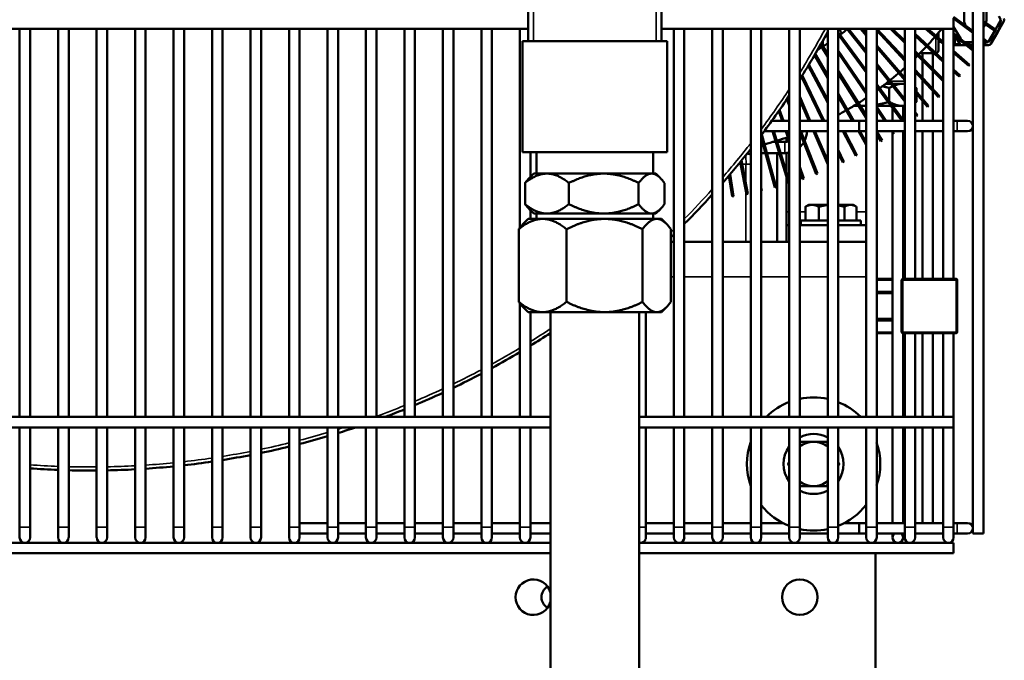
# Model space of a CAD drawing. Header units: inches. Extents: x 1 to 271, y 5 to 171.
# Tile 319 of 334: x 162 to 173, y 123 to 130. Entities that reach past the tile are written whole.
import ezdxf

# ---------------------------------------------------------------- set-up
doc = ezdxf.new("R2010")
doc.units = ezdxf.units.IN
doc.header["$LTSCALE"] = 8
doc.header["$MEASUREMENT"] = 0
doc.layers.add('Visible (ANSI)', color=7, linetype='Continuous', lineweight=50)
doc.layers.add('Visible Narrow (ANSI)', color=7, linetype='Continuous', lineweight=35)

msp = doc.modelspace()

# ---------------------------------------------------------------- linework, layer by layer
at = {"layer": 'Visible (ANSI)'}
for p, q in [((172.58, 144.218), (172.58, 124.119)), ((172.698, 144.218), (172.698, 124.119)), ((169.074, 129.663), (169.074, 142.633)), ((167.574, 130.693), (167.574, 129.663)), ((172.482, 130.012), (172.482, 129.902)), ((172.732, 129.902), (172.732, 130.03)), ((172.58, 129.777), (172.363, 129.937)), ((172.363, 129.92), (172.363, 129.802)), ((172.363, 129.917), (172.58, 129.757)), ((172.84, 129.788), (172.698, 129.885)), ((172.896, 129.902), (172.833, 129.793)), ((172.929, 129.887), (172.855, 129.758)), ((172.873, 129.942), (172.896, 129.902)), ((167.574, 129.802), (130.67, 129.802)), ((161.851, 129.802), (161.851, 125.432)), ((161.969, 129.802), (161.969, 125.432)), ((162.284, 129.802), (162.284, 125.432)), ((162.403, 129.802), (162.403, 125.432)), ((162.717, 129.802), (162.717, 125.432)), ((162.836, 129.802), (162.836, 125.432)), ((163.151, 129.802), (163.151, 125.432)), ((163.269, 129.802), (163.269, 125.432)), ((163.584, 129.802), (163.584, 125.432)), ((163.702, 129.802), (163.702, 125.432)), ((164.017, 129.802), (164.017, 125.432)), ((164.135, 129.802), (164.135, 125.432)), ((164.45, 129.802), (164.45, 125.432)), ((164.568, 129.802), (164.568, 125.432)), ((164.883, 129.802), (164.883, 125.432)), ((165.001, 129.802), (165.001, 125.432)), ((165.316, 129.802), (165.316, 125.432)), ((165.434, 129.802), (165.434, 125.432)), ((165.749, 129.802), (165.749, 125.432)), ((165.867, 129.802), (165.867, 125.432)), ((166.182, 129.802), (166.182, 125.432)), ((166.3, 129.802), (166.3, 125.432)), ((166.615, 129.802), (166.615, 125.432)), ((166.733, 129.802), (166.733, 125.432)), ((167.048, 129.802), (167.048, 125.432)), ((167.166, 129.802), (167.166, 125.432)), ((167.481, 129.802), (167.481, 127.563)), ((172.363, 129.802), (169.074, 129.802)), ((169.214, 129.802), (169.214, 125.432)), ((169.332, 129.802), (169.332, 125.432)), ((169.647, 129.802), (169.647, 125.432)), ((169.765, 129.802), (169.765, 125.432)), ((170.08, 129.802), (170.08, 125.432)), ((170.198, 129.802), (170.198, 125.432)), ((170.513, 129.802), (170.513, 125.432)), ((170.631, 129.802), (170.631, 125.432)), ((170.946, 129.802), (170.946, 125.432)), ((171.064, 129.802), (171.064, 125.432)), ((171.145, 129.802), (171.145, 129.78)), ((171.16, 129.802), (171.379, 129.528)), ((171.379, 129.553), (171.18, 129.802)), ((171.313, 129.802), (171.379, 129.726)), ((171.379, 129.751), (171.335, 129.802)), ((171.379, 129.802), (171.379, 125.432)), ((171.497, 129.802), (171.497, 125.432)), ((171.497, 129.781), (171.812, 129.442)), ((171.812, 129.465), (171.499, 129.802)), ((171.653, 129.802), (171.812, 129.644)), ((171.812, 129.666), (171.676, 129.802)), ((171.812, 129.802), (171.812, 126.985)), ((171.93, 129.802), (171.93, 126.985)), ((172.048, 129.802), (172.245, 129.633)), ((172.245, 129.654), (172.073, 129.802)), ((172.245, 129.802), (172.245, 126.985)), ((172.443, 129.687), (172.363, 129.824)), ((172.363, 129.802), (172.363, 126.985)), ((172.698, 129.866), (172.831, 129.774)), ((172.825, 129.779), (172.752, 129.652)), ((172.831, 129.774), (172.84, 129.788)), ((167.574, 129.663), (167.512, 129.663)), ((167.512, 128.413), (167.512, 129.663)), ((167.574, 129.663), (167.634, 129.663)), ((167.634, 129.663), (168.012, 129.663)), ((168.637, 129.663), (168.012, 129.663)), ((168.637, 129.663), (169.014, 129.663)), ((169.014, 129.663), (169.074, 129.663)), ((169.137, 129.663), (169.074, 129.663)), ((169.137, 128.413), (169.137, 129.663)), ((170.892, 129.602), (170.892, 129.67)), ((170.926, 129.731), (170.946, 129.703)), ((170.946, 129.731), (170.935, 129.747)), ((171.379, 129.336), (171.064, 129.763)), ((171.064, 129.736), (171.379, 129.309)), ((172.245, 129.451), (171.93, 129.743)), ((171.93, 129.721), (172.245, 129.429)), ((172.192, 129.699), (172.192, 129.757)), ((172.192, 129.557), (172.192, 129.678)), ((172.365, 129.749), (172.363, 129.751)), ((172.58, 129.577), (172.363, 129.75)), ((172.363, 129.73), (172.58, 129.557)), ((172.377, 129.718), (172.377, 129.63)), ((172.433, 129.63), (172.386, 129.711)), ((172.746, 129.654), (172.698, 129.69)), ((172.698, 129.67), (172.737, 129.641)), ((172.855, 129.758), (172.781, 129.63)), ((170.863, 129.618), (170.946, 129.487)), ((170.946, 129.517), (170.872, 129.634)), ((171.379, 129.096), (171.064, 129.558)), ((171.812, 129.248), (171.497, 129.614)), ((171.497, 129.589), (171.812, 129.223)), ((172.192, 129.653), (172.222, 129.653)), ((172.363, 129.649), (172.377, 129.649)), ((172.543, 129.397), (172.363, 129.552)), ((172.377, 129.615), (172.377, 129.63)), ((172.377, 129.615), (172.459, 129.615)), ((172.507, 129.615), (172.459, 129.615)), ((172.58, 129.652), (172.487, 129.652)), ((172.58, 129.615), (172.533, 129.615)), ((172.722, 129.652), (172.698, 129.652)), ((172.755, 129.615), (172.698, 129.615)), ((172.737, 129.641), (172.746, 129.654)), ((172.752, 129.652), (172.744, 129.652)), ((170.796, 129.503), (170.946, 129.244)), ((170.946, 129.276), (170.806, 129.519)), ((171.064, 129.529), (171.379, 129.067)), ((172.245, 129.233), (171.93, 129.548)), ((171.93, 129.525), (172.245, 129.211)), ((171.984, 129.527), (172.14, 129.527)), ((172.011, 129.527), (172.011, 129.467)), ((172.011, 129.445), (172.011, 129.251)), ((172.129, 129.527), (172.129, 129.349)), ((172.363, 129.531), (172.533, 129.385)), ((170.726, 129.384), (170.946, 128.967)), ((170.946, 129.001), (170.735, 129.4)), ((171.379, 128.828), (171.064, 129.329)), ((171.812, 129.01), (171.497, 129.405)), ((171.497, 129.379), (171.812, 128.984)), ((172.204, 129.043), (171.93, 129.338)), ((172.435, 129.275), (172.363, 129.341)), ((172.533, 129.385), (172.543, 129.397)), ((170.65, 129.262), (170.89, 128.765)), ((170.907, 128.765), (170.66, 129.278)), ((171.064, 129.299), (171.379, 128.798)), ((171.93, 129.315), (172.192, 129.032)), ((172.011, 129.227), (172.011, 129.016)), ((172.129, 129.327), (172.129, 129.124)), ((172.363, 129.319), (172.424, 129.263)), ((172.424, 129.263), (172.435, 129.275)), ((171.801, 128.765), (171.497, 129.176)), ((171.497, 129.149), (171.781, 128.765)), ((171.655, 129.182), (171.597, 129.182)), ((171.638, 129.134), (171.638, 128.985)), ((171.812, 129.182), (171.675, 129.182)), ((171.93, 129.142), (171.944, 129.134)), ((172.082, 128.933), (171.93, 129.11)), ((171.944, 129.134), (171.944, 129.094)), ((170.485, 129.007), (170.513, 128.936)), ((170.513, 128.98), (170.496, 129.023)), ((170.75, 128.765), (170.631, 129.037)), ((170.631, 128.997), (170.732, 128.765)), ((171.241, 128.765), (171.064, 129.071)), ((171.064, 129.039), (171.222, 128.765)), ((171.93, 129.086), (172.07, 128.923)), ((171.944, 129.069), (171.944, 128.979)), ((172.129, 129.1), (172.129, 128.765)), ((172.192, 129.032), (172.204, 129.043)), ((170.449, 128.765), (170.405, 128.89)), ((171.295, 128.932), (171.236, 128.932)), ((171.332, 128.932), (171.314, 128.932)), ((171.379, 128.932), (171.332, 128.932)), ((171.658, 128.932), (171.497, 128.932)), ((171.605, 128.765), (171.497, 128.923)), ((171.497, 128.894), (171.585, 128.765)), ((171.676, 128.765), (171.676, 128.906)), ((171.791, 128.932), (171.677, 128.932)), ((171.791, 128.932), (171.812, 128.932)), ((171.794, 128.773), (171.794, 128.932)), ((171.93, 128.971), (171.944, 128.979)), ((172.011, 128.992), (172.011, 128.765)), ((172.07, 128.923), (172.082, 128.933)), ((170.394, 128.874), (170.432, 128.765)), ((171.071, 128.765), (171.064, 128.778)), ((171.957, 128.828), (171.93, 128.862)), ((171.93, 128.836), (171.944, 128.819)), ((171.944, 128.819), (171.957, 128.828)), ((170.513, 128.765), (170.317, 128.765)), ((170.946, 128.765), (170.631, 128.765)), ((171.3, 128.765), (171.064, 128.765)), ((171.3, 128.765), (171.3, 128.647)), ((171.3, 128.765), (171.379, 128.765)), ((171.497, 128.765), (171.812, 128.765)), ((171.93, 128.765), (172.245, 128.765)), ((172.363, 128.765), (172.403, 128.765)), ((172.521, 128.765), (172.403, 128.765)), ((170.198, 128.577), (170.349, 128.013)), ((170.364, 128.017), (170.205, 128.612)), ((170.513, 128.647), (170.231, 128.647)), ((170.325, 128.647), (170.506, 128.058)), ((170.513, 128.091), (170.341, 128.647)), ((170.474, 128.647), (170.513, 128.535)), ((170.482, 128.528), (170.482, 128.577)), ((170.513, 128.583), (170.491, 128.647)), ((170.946, 128.647), (170.631, 128.647)), ((170.631, 128.635), (170.815, 128.166)), ((170.83, 128.172), (170.644, 128.647)), ((170.784, 128.647), (170.946, 128.275)), ((170.946, 128.315), (170.801, 128.647)), ((171.3, 128.647), (171.064, 128.647)), ((171.115, 128.647), (171.261, 128.371)), ((171.275, 128.378), (171.133, 128.647)), ((171.291, 128.647), (171.379, 128.494)), ((171.3, 128.647), (171.379, 128.647)), ((171.379, 128.526), (171.309, 128.647)), ((171.497, 128.647), (171.812, 128.647)), ((171.558, 128.543), (171.497, 128.64)), ((171.497, 128.61), (171.544, 128.535)), ((171.666, 128.647), (171.681, 128.624)), ((171.676, 125.432), (171.676, 128.631)), ((171.681, 128.624), (171.694, 128.633)), ((171.694, 128.633), (171.685, 128.647)), ((171.794, 126.985), (171.794, 128.647)), ((171.93, 128.647), (172.245, 128.647)), ((172.011, 128.647), (172.011, 126.985)), ((172.129, 128.647), (172.129, 126.985)), ((172.363, 128.647), (172.403, 128.647)), ((172.403, 128.647), (172.521, 128.647)), ((170.327, 128.527), (170.362, 128.527)), ((170.377, 128.531), (170.377, 128.542)), ((170.378, 128.527), (170.462, 128.527)), ((171.544, 128.535), (171.558, 128.543)), ((167.512, 128.413), (169.137, 128.413)), ((167.599, 128.413), (167.599, 128.134)), ((167.667, 128.413), (167.667, 128.171)), ((168.982, 128.413), (168.982, 128.171)), ((170.198, 128.402), (170.245, 128.402)), ((170.261, 128.402), (170.4, 128.402)), ((170.377, 127.402), (170.377, 128.402)), ((170.417, 128.402), (170.462, 128.402)), ((170.482, 128.19), (170.482, 128.402)), ((171.129, 128.304), (171.064, 128.44)), ((171.064, 128.403), (171.115, 128.297)), ((171.261, 128.371), (171.275, 128.378)), ((169.962, 128.301), (170.03, 127.94)), ((170.046, 127.943), (169.975, 128.317)), ((170.677, 128.115), (170.631, 128.246)), ((171.115, 128.297), (171.129, 128.304)), ((167.637, 128.171), (167.585, 128.12)), ((167.637, 128.171), (167.786, 128.171)), ((167.786, 128.171), (168.426, 128.171)), ((168.964, 128.171), (168.426, 128.171)), ((168.964, 128.171), (169.012, 128.171)), ((169.012, 128.171), (169.063, 128.12)), ((169.833, 128.147), (169.869, 127.913)), ((169.884, 127.915), (169.847, 128.163)), ((170.482, 127.741), (170.482, 128.136)), ((170.631, 128.197), (170.662, 128.11)), ((170.662, 128.11), (170.677, 128.115)), ((170.815, 128.166), (170.83, 128.172)), ((167.539, 128.065), (167.539, 127.827)), ((168.033, 128.065), (168.033, 127.827)), ((168.818, 128.065), (168.818, 127.827)), ((169.109, 128.065), (169.109, 127.827)), ((170.206, 127.977), (170.198, 128.012)), ((170.349, 128.013), (170.364, 128.017)), ((170.506, 128.058), (170.513, 128.06)), ((169.869, 127.913), (169.884, 127.915)), ((170.03, 127.94), (170.046, 127.943)), ((170.198, 127.975), (170.206, 127.977)), ((170.694, 127.644), (170.694, 127.797)), ((170.732, 127.819), (170.699, 127.8)), ((170.77, 127.819), (170.732, 127.819)), ((170.946, 127.819), (170.77, 127.819)), ((170.846, 127.644), (170.846, 127.797)), ((171.203, 127.819), (171.064, 127.819)), ((171.135, 127.644), (171.135, 127.797)), ((171.232, 127.819), (171.203, 127.819)), ((171.232, 127.819), (171.266, 127.8)), ((171.271, 127.644), (171.271, 127.797)), ((167.637, 127.721), (167.585, 127.772)), ((167.599, 127.758), (167.599, 127.661)), ((167.637, 127.721), (167.786, 127.721)), ((167.668, 127.721), (167.668, 127.661)), ((167.786, 127.721), (168.426, 127.721)), ((168.426, 127.721), (168.964, 127.721)), ((168.964, 127.721), (169.012, 127.721)), ((168.98, 127.721), (168.98, 127.661)), ((169.012, 127.721), (169.063, 127.772)), ((170.482, 127.589), (170.482, 127.741)), ((167.574, 127.661), (167.518, 127.605)), ((167.574, 127.661), (167.737, 127.661)), ((167.737, 127.661), (168.435, 127.661)), ((169.022, 127.661), (168.435, 127.661)), ((169.022, 127.661), (169.074, 127.661)), ((169.074, 127.661), (169.13, 127.605)), ((170.513, 127.589), (170.482, 127.589)), ((170.482, 127.402), (170.482, 127.589)), ((170.946, 127.589), (170.631, 127.589)), ((170.644, 127.644), (170.946, 127.644)), ((170.644, 127.644), (170.644, 127.589)), ((171.064, 127.644), (171.32, 127.644)), ((171.379, 127.589), (171.064, 127.589)), ((171.32, 127.644), (171.32, 127.589)), ((167.468, 126.727), (167.468, 127.545)), ((168.007, 126.727), (168.007, 127.545)), ((168.863, 126.727), (168.863, 127.545)), ((169.181, 126.727), (169.181, 127.545)), ((169.181, 127.402), (169.214, 127.402)), ((169.332, 127.402), (169.647, 127.402)), ((169.765, 127.402), (170.08, 127.402)), ((170.198, 127.402), (170.513, 127.402)), ((170.631, 127.402), (170.946, 127.402)), ((171.064, 127.402), (171.379, 127.402)), ((171.676, 126.985), (171.497, 126.985)), ((171.778, 126.973), (171.778, 126.386)), ((172.391, 126.985), (171.791, 126.985)), ((172.403, 126.386), (172.403, 126.973)), ((171.676, 126.832), (171.497, 126.832)), ((167.481, 126.709), (167.481, 125.432)), ((167.574, 126.611), (167.518, 126.667)), ((167.574, 126.611), (167.737, 126.611)), ((167.599, 126.611), (167.599, 125.432)), ((167.737, 126.611), (168.435, 126.611)), ((167.824, 126.611), (167.824, 108.091)), ((168.435, 126.611), (169.022, 126.611)), ((168.824, 126.611), (168.824, 108.091)), ((168.899, 126.611), (168.899, 125.432)), ((169.022, 126.611), (169.074, 126.611)), ((169.074, 126.611), (169.13, 126.667)), ((171.497, 126.526), (171.676, 126.526)), ((171.497, 126.373), (171.676, 126.373)), ((171.791, 126.373), (172.391, 126.373)), ((171.794, 125.432), (171.794, 126.373)), ((171.812, 126.373), (171.812, 125.432)), ((171.93, 126.373), (171.93, 125.432)), ((172.011, 126.373), (172.011, 125.432)), ((172.129, 126.373), (172.129, 125.432)), ((172.245, 126.373), (172.245, 125.432)), ((172.363, 126.373), (172.363, 125.432)), ((167.824, 125.432), (130.67, 125.432)), ((172.363, 125.432), (168.824, 125.432)), ((172.363, 125.432), (172.363, 125.314)), ((167.824, 125.314), (130.67, 125.314)), ((161.851, 125.314), (161.851, 124.192)), ((161.969, 125.314), (161.969, 124.192)), ((162.284, 125.314), (162.284, 124.192)), ((162.403, 125.314), (162.403, 124.192)), ((162.717, 125.314), (162.717, 124.192)), ((162.836, 125.314), (162.836, 124.192)), ((163.151, 125.314), (163.151, 124.192)), ((163.269, 125.314), (163.269, 124.192)), ((163.584, 125.314), (163.584, 124.192)), ((163.702, 125.314), (163.702, 124.192)), ((164.017, 125.314), (164.017, 124.192)), ((164.135, 125.314), (164.135, 124.192)), ((164.45, 125.314), (164.45, 124.192)), ((164.568, 125.314), (164.568, 124.192)), ((164.883, 125.314), (164.883, 124.192)), ((165.001, 125.314), (165.001, 124.192)), ((165.316, 125.314), (165.316, 124.192)), ((165.434, 125.314), (165.434, 124.192)), ((165.749, 125.314), (165.749, 124.192)), ((165.867, 125.314), (165.867, 124.192)), ((166.182, 125.314), (166.182, 124.192)), ((166.3, 125.314), (166.3, 124.192)), ((166.615, 125.314), (166.615, 124.192)), ((166.733, 125.314), (166.733, 124.192)), ((167.048, 125.314), (167.048, 124.192)), ((167.166, 125.314), (167.166, 124.192)), ((167.481, 125.314), (167.481, 124.192)), ((167.599, 125.314), (167.599, 124.192)), ((172.363, 125.314), (168.824, 125.314)), ((168.899, 125.314), (168.899, 124.192)), ((169.214, 125.314), (169.214, 124.192)), ((169.332, 125.314), (169.332, 124.192)), ((169.647, 125.314), (169.647, 124.192)), ((169.765, 125.314), (169.765, 124.192)), ((170.08, 125.314), (170.08, 124.192)), ((170.198, 125.314), (170.198, 124.192)), ((170.513, 125.314), (170.513, 124.192)), ((170.631, 125.314), (170.631, 124.192)), ((170.946, 125.314), (170.946, 124.192)), ((171.064, 125.314), (171.064, 124.192)), ((171.379, 125.314), (171.379, 124.192)), ((171.497, 125.314), (171.497, 124.192)), ((171.676, 124.237), (171.676, 125.314)), ((171.794, 124.237), (171.794, 125.314)), ((171.812, 125.314), (171.812, 124.192)), ((171.93, 125.314), (171.93, 124.192)), ((172.011, 125.314), (172.011, 124.237)), ((172.129, 125.314), (172.129, 124.237)), ((172.245, 125.314), (172.245, 124.192)), ((172.363, 125.314), (172.363, 124.192)), ((165.316, 124.237), (165.001, 124.237)), ((165.749, 124.237), (165.434, 124.237)), ((166.182, 124.237), (165.867, 124.237)), ((166.615, 124.237), (166.3, 124.237)), ((167.048, 124.237), (166.733, 124.237)), ((167.481, 124.237), (167.166, 124.237)), ((167.824, 124.237), (167.599, 124.237)), ((169.214, 124.237), (168.899, 124.237)), ((169.647, 124.237), (169.332, 124.237)), ((170.08, 124.237), (169.765, 124.237)), ((170.439, 124.237), (170.198, 124.237)), ((171.3, 124.237), (171.135, 124.237)), ((171.3, 124.237), (171.3, 124.119)), ((171.3, 124.237), (171.379, 124.237)), ((171.497, 124.237), (171.812, 124.237)), ((171.93, 124.237), (172.245, 124.237)), ((172.363, 124.237), (172.403, 124.237)), ((172.521, 124.237), (172.403, 124.237)), ((161.851, 124.192), (161.851, 124.074)), ((161.969, 124.074), (161.969, 124.192)), ((162.284, 124.192), (162.284, 124.074)), ((162.403, 124.074), (162.403, 124.192)), ((162.717, 124.192), (162.717, 124.074)), ((162.836, 124.074), (162.836, 124.192)), ((163.151, 124.192), (163.151, 124.074)), ((163.269, 124.074), (163.269, 124.192)), ((163.584, 124.192), (163.584, 124.074)), ((163.702, 124.074), (163.702, 124.192)), ((164.017, 124.192), (164.017, 124.074)), ((164.135, 124.074), (164.135, 124.192)), ((164.45, 124.192), (164.45, 124.074)), ((164.568, 124.074), (164.568, 124.192)), ((164.883, 124.192), (164.883, 124.074)), ((165.001, 124.074), (165.001, 124.192)), ((165.316, 124.192), (165.316, 124.074)), ((165.434, 124.074), (165.434, 124.192)), ((165.749, 124.192), (165.749, 124.074)), ((165.867, 124.074), (165.867, 124.192)), ((166.182, 124.192), (166.182, 124.074)), ((166.3, 124.074), (166.3, 124.192)), ((166.615, 124.192), (166.615, 124.074)), ((166.733, 124.074), (166.733, 124.192)), ((167.048, 124.192), (167.048, 124.074)), ((167.166, 124.074), (167.166, 124.192)), ((167.481, 124.192), (167.481, 124.074)), ((167.599, 124.074), (167.599, 124.192)), ((168.899, 124.074), (168.899, 124.192)), ((169.214, 124.192), (169.214, 124.074)), ((169.332, 124.074), (169.332, 124.192)), ((169.647, 124.192), (169.647, 124.074)), ((169.765, 124.074), (169.765, 124.192)), ((170.08, 124.192), (170.08, 124.074)), ((170.198, 124.074), (170.198, 124.192)), ((170.513, 124.192), (170.513, 124.074)), ((170.631, 124.074), (170.631, 124.192)), ((170.946, 124.192), (170.946, 124.074)), ((171.064, 124.074), (171.064, 124.192)), ((171.379, 124.192), (171.379, 124.074)), ((171.497, 124.074), (171.497, 124.192)), ((171.812, 124.192), (171.812, 124.074)), ((171.93, 124.074), (171.93, 124.192)), ((172.245, 124.192), (172.245, 124.074)), ((172.363, 124.074), (172.363, 124.192)), ((167.824, 124.015), (130.67, 124.015)), ((165.316, 124.119), (165.001, 124.119)), ((165.749, 124.119), (165.434, 124.119)), ((166.182, 124.119), (165.867, 124.119)), ((166.615, 124.119), (166.3, 124.119)), ((167.048, 124.119), (166.733, 124.119)), ((167.481, 124.119), (167.166, 124.119)), ((167.824, 124.119), (167.599, 124.119)), ((172.363, 124.015), (168.824, 124.015)), ((169.214, 124.119), (168.899, 124.119)), ((169.647, 124.119), (169.332, 124.119)), ((170.08, 124.119), (169.765, 124.119)), ((170.513, 124.119), (170.198, 124.119)), ((170.946, 124.119), (170.631, 124.119)), ((171.3, 124.119), (171.064, 124.119)), ((171.3, 124.119), (171.379, 124.119)), ((171.482, 124.035), (171.482, 124.015)), ((171.497, 124.119), (171.812, 124.119)), ((171.676, 124.119), (171.676, 124.074)), ((171.794, 124.074), (171.794, 124.119)), ((171.93, 124.119), (172.245, 124.119)), ((172.363, 124.119), (172.403, 124.119)), ((172.363, 124.015), (172.363, 123.897)), ((172.403, 124.119), (172.521, 124.119)), ((172.58, 124.119), (172.698, 124.119)), ((167.824, 123.897), (130.67, 123.897)), ((172.363, 123.897), (168.824, 123.897)), ((171.482, 123.897), (171.482, 120.985))]:
    msp.add_line(p, q, dxfattribs=at)
msp.add_circle((170.632, 123.402), 0.2, dxfattribs=at)
for centre, radius, start, end in [((172.607, 129.902), 0.125, 180, 212.6945), ((172.607, 129.902), 0.125, 343.0323, 0), ((172.607, 129.902), 0.286, 300.7622, 359.2378), ((172.903, 129.902), 0.03, 330, 30), ((171.332, 129.902), 0.274, 201.2611, 213.8431), ((169.217, 132.239), 3.125, 306.7219, 308.5714), ((169.217, 132.239), 3.875, 319.5223, 321.0368), ((172.607, 129.902), 0.125, 254.4483, 257.2408), ((172.607, 129.902), 0.125, 316.3881, 335.4832), ((162.642, 134.277), 9.449, 327.721, 331.4968), ((169.217, 132.239), 3.125, 306.2398, 306.4286), ((169.217, 132.239), 3.875, 317.3794, 319.2857), ((172.607, 129.902), 0.286, 211.5533, 212.2571), ((169.217, 132.239), 3.125, 301.128, 302.1429), ((169.217, 132.239), 3.125, 302.4362, 303.5986), ((169.217, 132.239), 3.875, 315.2366, 317.1429), ((172.162, 129.557), 0.03, 272.0482, 0.0001), ((172.459, 129.645), 0.03, 210, 270), ((172.607, 129.902), 0.286, 250.6, 264.4705), ((172.607, 129.902), 0.286, 288.4148, 295.9581), ((172.607, 129.902), 0.286, 298.1636, 299.2378), ((172.755, 129.645), 0.03, 270, 330), ((169.217, 132.239), 3.875, 314.4485, 315), ((169.217, 132.239), 3.875, 310.9509, 312.0507), ((169.217, 132.239), 3.875, 308.808, 310.7143), ((169.217, 132.239), 3.875, 306.0512, 306.4286), ((169.217, 132.239), 3.875, 306.6651, 308.5714), ((162.642, 134.277), 9.449, 323.0942, 326.4037), ((169.217, 132.239), 3.875, 302.3794, 303.9195), ((169.217, 132.239), 3.875, 300.2366, 302.1429), ((169.217, 132.239), 3.875, 298.4732, 300), ((169.217, 132.239), 3.875, 296.2872, 296.5044), ((172.521, 128.706), 0.0591, 270, 90), ((169.217, 132.239), 3.875, 287.3794, 289.2857), ((169.217, 132.239), 3.875, 289.5223, 289.5426), ((169.217, 132.239), 3.875, 291.4068, 291.4286), ((169.217, 132.239), 3.875, 291.6651, 292.0181), ((170.462, 128.652), 0.25, 333.3429, 358.8689), ((162.642, 134.277), 9.449, 318.9198, 321.9176), ((169.217, 132.239), 3.875, 284.6685, 285), ((169.217, 132.239), 3.875, 285.2366, 287.1429), ((170.462, 128.652), 0.125, 270, 293.4215), ((170.462, 128.652), 0.25, 312.3996, 328.5868), ((170.022, 128.278), 0.12, 61.427, 82.2018), ((170.462, 128.652), 0.25, 270, 281.6456), ((162.642, 134.277), 9.449, 315.069, 317.8415), ((162.642, 134.277), 9.449, 313.7865, 314.0637), ((171.791, 126.973), 0.0125, 90, 180), ((172.391, 126.973), 0.0125, 0, 90), ((162.642, 134.277), 9.449, 301.6429, 303.2578), ((171.791, 126.386), 0.0125, 180, 270), ((172.391, 126.386), 0.0125, 270, 0), ((162.642, 134.277), 9.449, 298.6065, 300.8054), ((162.642, 134.277), 9.449, 295.6554, 297.7938), ((162.642, 134.277), 9.449, 292.7757, 294.8635), ((170.787, 124.902), 0.75, 111.4721, 134.9619), ((170.787, 124.902), 0.75, 77.7968, 102.0384), ((170.787, 124.902), 0.75, 45.0381, 68.3547), ((162.642, 134.277), 9.449, 290.6059, 292.0011), ((162.642, 134.277), 9.449, 287.185, 288.4639), ((170.787, 124.902), 0.338, 62.0281, 117.5678), ((162.642, 134.277), 9.449, 284.4553, 286.4368), ((170.787, 124.902), 0.75, 160.6437, 199.3563), ((170.787, 124.902), 0.25, 90, 128.7338), ((170.787, 124.902), 0.25, 50.6438, 90), ((170.787, 124.902), 0.75, 341.1359, 18.8641), ((162.642, 134.277), 9.449, 281.7587, 283.7169), ((170.787, 124.902), 0.338, 144.315, 215.685), ((170.787, 124.902), 0.338, 324.9326, 35.0674), ((162.642, 134.277), 9.449, 276.4378, 278.3638), ((162.642, 134.277), 9.449, 279.0884, 281.0281), ((162.642, 134.277), 9.449, 265.9166, 267.8294), ((162.642, 134.277), 9.449, 268.5459, 270.4559), ((162.642, 134.277), 9.449, 271.1722, 273.0835), ((162.642, 134.277), 9.449, 273.801, 275.7175), ((170.787, 124.902), 0.25, 231.2662, 270), ((170.787, 124.902), 0.25, 270, 309.3562), ((170.787, 124.902), 0.338, 242.4322, 297.9719), ((170.787, 124.902), 0.75, 218.1872, 248.5279), ((170.787, 124.902), 0.75, 291.6453, 322.0742), ((172.521, 124.178), 0.0591, 270, 90), ((170.787, 124.902), 0.75, 257.9616, 282.2032), ((161.91, 124.074), 0.0591, 180, 0), ((162.343, 124.074), 0.0591, 180, 0), ((162.777, 124.074), 0.0591, 180, 0), ((163.21, 124.074), 0.0591, 180, 0), ((163.643, 124.074), 0.0591, 180, 0), ((164.076, 124.074), 0.0591, 180, 0), ((164.509, 124.074), 0.0591, 180, 0), ((164.942, 124.074), 0.0591, 180, 0), ((165.375, 124.074), 0.0591, 180, 0), ((165.808, 124.074), 0.0591, 180, 0), ((166.241, 124.074), 0.0591, 180, 0), ((166.674, 124.074), 0.0591, 180, 0), ((167.107, 124.074), 0.0591, 180, 0), ((167.54, 124.074), 0.0591, 180, 0), ((168.84, 124.074), 0.0591, 254.8508, 0), ((169.273, 124.074), 0.0591, 180, 0), ((169.706, 124.074), 0.0591, 180, 0), ((170.139, 124.074), 0.0591, 180, 0), ((170.572, 124.074), 0.0591, 180, 0), ((171.005, 124.074), 0.0591, 180, 0), ((171.438, 124.074), 0.0591, 180, 0), ((171.735, 124.074), 0.0591, 130.2225, 49.7775), ((171.871, 124.074), 0.0591, 180, 0), ((172.304, 124.074), 0.0591, 180, 0), ((167.632, 123.402), 0.2, 16.4608, 343.5392), ((167.862, 123.402), 0.138, 120.2245, 239.7755)]:
    msp.add_arc(centre, radius, start, end, dxfattribs=at)
for points, weights in [([(171.562, 129.154), (171.599, 129.146), (171.638, 129.134)], [1.40969198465, 1.39112137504, 1.36708895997]), ([(171.638, 129.134), (171.658, 129.146), (171.677, 129.154)], [1.36708895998, 1.39112150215, 1.40969218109]), ([(171.692, 129.161), (171.743, 129.182), (171.791, 129.182)], [1.42434861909, 1.47283761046, 1.47283365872]), ([(171.791, 129.182), (171.802, 129.182), (171.812, 129.181)], [1.47283365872, 1.47283281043, 1.4705974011]), ([(171.93, 129.142), (171.937, 129.138), (171.944, 129.134)], [1.38368632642, 1.37574165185, 1.36708895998]), ([(171.243, 128.936), (171.269, 128.933), (171.294, 128.932)], [1.4624576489, 1.46840824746, 1.47094838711]), ([(171.314, 128.932), (171.323, 128.932), (171.332, 128.932)], [1.47237880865, 1.47284030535, 1.47284030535]), ([(171.332, 128.932), (171.356, 128.932), (171.379, 128.933)], [1.47284030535, 1.47284030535, 1.47000401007]), ([(171.497, 128.946), (171.558, 128.957), (171.625, 128.975)], [1.43889623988, 1.4151439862, 1.37477116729]), ([(171.646, 128.975), (171.723, 128.932), (171.791, 128.932)], [1.37565520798, 1.47284017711, 1.47284017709]), ([(171.791, 128.932), (171.802, 128.932), (171.812, 128.933)], [1.47284017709, 1.47284017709, 1.47060390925]), ([(171.93, 128.971), (171.937, 128.975), (171.944, 128.979)], [1.38369244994, 1.37574774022, 1.36709501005]), ([(167.786, 128.171), (167.671, 128.171), (167.539, 128.065)], [1.35590551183, 1.35590551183, 1.25855587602]), ([(167.539, 128.065), (167.563, 128.097), (167.585, 128.12)], [1.25855587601, 1.28691141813, 1.30700769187]), ([(168.033, 128.065), (167.901, 128.171), (167.786, 128.171)], [1.25855587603, 1.35590551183, 1.35590551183]), ([(168.426, 128.171), (168.243, 128.171), (168.033, 128.065)], [1.35590551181, 1.35590551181, 1.25855587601]), ([(168.818, 128.065), (168.608, 128.171), (168.426, 128.171)], [1.25855587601, 1.35590551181, 1.35590551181]), ([(168.964, 128.171), (168.896, 128.171), (168.818, 128.065)], [1.35590551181, 1.35590551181, 1.25855587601]), ([(169.109, 128.065), (169.031, 128.171), (168.964, 128.171)], [1.25855587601, 1.35590551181, 1.35590551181]), ([(167.786, 127.721), (167.671, 127.721), (167.539, 127.827)], [1.35590551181, 1.35590551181, 1.25855587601]), ([(167.539, 127.827), (167.563, 127.795), (167.585, 127.772)], [1.25855587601, 1.28691141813, 1.30700769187]), ([(168.033, 127.827), (167.901, 127.721), (167.786, 127.721)], [1.25855587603, 1.35590551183, 1.35590551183]), ([(168.426, 127.721), (168.243, 127.721), (168.033, 127.827)], [1.35590551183, 1.35590551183, 1.25855587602]), ([(168.818, 127.827), (168.608, 127.721), (168.426, 127.721)], [1.25855587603, 1.35590551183, 1.35590551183]), ([(168.964, 127.721), (168.896, 127.721), (168.818, 127.827)], [1.35590551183, 1.35590551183, 1.25855587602]), ([(169.109, 127.827), (169.031, 127.721), (168.964, 127.721)], [1.25855587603, 1.35590551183, 1.35590551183]), ([(170.77, 127.819), (170.735, 127.819), (170.694, 127.797)], [1, 1.0379548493, 1]), ([(170.694, 127.797), (170.696, 127.798), (170.699, 127.8)], [1, 1.00251070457, 1.00468924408]), ([(170.846, 127.797), (170.805, 127.819), (170.77, 127.819)], [1, 1.0379548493, 1]), ([(170.946, 127.817), (170.899, 127.812), (170.846, 127.797)], [1.0165567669, 1.02575517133, 1]), ([(171.135, 127.797), (171.097, 127.807), (171.064, 127.813)], [1, 1.01787176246, 1.01891300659]), ([(171.203, 127.819), (171.171, 127.819), (171.135, 127.797)], [1, 1.0379548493, 1]), ([(171.271, 127.797), (171.234, 127.819), (171.203, 127.819)], [1, 1.0379548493, 1]), ([(167.737, 127.661), (167.612, 127.661), (167.468, 127.545)], [1.72624671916, 1.72624671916, 1.60230778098]), ([(167.468, 127.545), (167.494, 127.581), (167.518, 127.605)], [1.60230778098, 1.63840812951, 1.66399333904]), ([(168.007, 127.545), (167.862, 127.661), (167.737, 127.661)], [1.60230778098, 1.72624671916, 1.72624671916]), ([(168.435, 127.661), (168.236, 127.661), (168.007, 127.545)], [1.72624671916, 1.72624671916, 1.60230778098]), ([(168.863, 127.545), (168.634, 127.661), (168.435, 127.661)], [1.60230778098, 1.72624671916, 1.72624671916]), ([(169.022, 127.661), (168.948, 127.661), (168.863, 127.545)], [1.72624671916, 1.72624671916, 1.60230778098]), ([(169.181, 127.545), (169.096, 127.661), (169.022, 127.661)], [1.60230778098, 1.72624671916, 1.72624671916]), ([(167.737, 126.611), (167.612, 126.611), (167.468, 126.727)], [1.72624671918, 1.72624671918, 1.60230778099]), ([(167.468, 126.727), (167.494, 126.691), (167.518, 126.667)], [1.60230778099, 1.63840812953, 1.66399333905]), ([(168.007, 126.727), (167.862, 126.611), (167.737, 126.611)], [1.60230778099, 1.72624671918, 1.72624671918]), ([(168.435, 126.611), (168.236, 126.611), (168.007, 126.727)], [1.72624671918, 1.72624671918, 1.60230778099]), ([(168.863, 126.727), (168.634, 126.611), (168.435, 126.611)], [1.60230778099, 1.72624671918, 1.72624671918]), ([(169.022, 126.611), (168.948, 126.611), (168.863, 126.727)], [1.72624671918, 1.72624671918, 1.60230778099]), ([(169.181, 126.727), (169.096, 126.611), (169.022, 126.611)], [1.60230778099, 1.72624671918, 1.72624671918]), ([(170.631, 125.131), (170.637, 125.141), (170.643, 125.152)], [1.00991433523, 1.00586277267, 1]), ([(170.643, 125.152), (170.72, 125.152), (170.787, 125.152)], [1, 1.0379548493, 1]), ([(170.787, 125.152), (170.854, 125.152), (170.932, 125.152)], [1, 1.0379548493, 1]), ([(170.932, 125.152), (170.939, 125.139), (170.946, 125.127)], [1, 1.00691507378, 1.01131040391]), ([(170.499, 124.902), (170.506, 124.914), (170.513, 124.926)], [1, 1.00688594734, 1.01127333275]), ([(170.513, 124.877), (170.506, 124.889), (170.499, 124.902)], [1.01127333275, 1.00688594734, 1]), ([(171.064, 124.922), (171.07, 124.912), (171.076, 124.902)], [1.00987435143, 1.00583387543, 1]), ([(171.076, 124.902), (171.07, 124.891), (171.064, 124.881)], [1, 1.00583387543, 1.00987435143]), ([(170.946, 124.676), (170.939, 124.664), (170.932, 124.652)], [1.01131040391, 1.00691507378, 1]), ([(170.643, 124.652), (170.637, 124.662), (170.631, 124.673)], [1, 1.00586277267, 1.00991433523]), ([(170.787, 124.652), (170.72, 124.652), (170.643, 124.652)], [1, 1.0379548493, 1]), ([(170.932, 124.652), (170.854, 124.652), (170.787, 124.652)], [1, 1.0379548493, 1])]:
    msp.add_rational_spline(points, weights, degree=2, dxfattribs=at)
msp.add_open_spline([(170.08, 128.433), (170.078, 128.434), (170.076, 128.434), (170.074, 128.434), (170.074, 128.434), (170.073, 128.434), (170.072, 128.434), (170.071, 128.435), (170.07, 128.435), (170.069, 128.435)], degree=3, knots=[0.32958753, 0.32958753, 0.32958753, 0.32958753, 0.3454892, 0.3454892, 0.3454892, 0.35150234, 0.35150234, 0.35150234, 0.36084189, 0.36084189, 0.36084189, 0.36084189], dxfattribs=at)
at = {"layer": 'Visible Narrow (ANSI)'}
for p, q in [((169.014, 129.663), (169.014, 142.633)), ((167.634, 130.693), (167.634, 129.663)), ((172.162, 129.528), (172.162, 129.704)), ((172.377, 129.63), (172.433, 129.63)), ((171.812, 129.212), (171.651, 129.212)), ((172.403, 128.765), (172.403, 128.647)), ((170.462, 128.402), (170.462, 128.527)), ((169.943, 128.278), (169.966, 128.278)), ((169.982, 128.278), (170.026, 128.278)), ((170.026, 128.278), (170.08, 128.278)), ((170.026, 128.278), (170.026, 128.044)), ((170.026, 127.958), (170.026, 127.402)), ((170.482, 127.741), (170.513, 127.741)), ((170.631, 127.741), (170.694, 127.741)), ((171.271, 127.741), (171.379, 127.741)), ((169.214, 127.008), (169.181, 127.008)), ((169.647, 127.008), (169.332, 127.008)), ((170.08, 127.008), (169.765, 127.008)), ((170.513, 127.008), (170.198, 127.008)), ((170.946, 127.008), (170.631, 127.008)), ((171.379, 127.008), (171.064, 127.008)), ((171.497, 126.973), (171.676, 126.973)), ((171.791, 126.973), (171.778, 126.973)), ((171.791, 126.985), (171.791, 126.973)), ((171.791, 126.386), (171.791, 126.973)), ((171.791, 126.973), (172.391, 126.973)), ((172.391, 126.973), (172.391, 126.985)), ((172.391, 126.973), (172.391, 126.386)), ((172.403, 126.973), (172.391, 126.973)), ((171.664, 126.845), (171.497, 126.845)), ((171.497, 126.82), (171.676, 126.82)), ((171.664, 126.832), (171.664, 126.845)), ((171.676, 126.539), (171.497, 126.539)), ((171.497, 126.514), (171.664, 126.514)), ((171.664, 126.514), (171.664, 126.526)), ((171.676, 126.386), (171.497, 126.386)), ((171.778, 126.386), (171.791, 126.386)), ((172.391, 126.386), (171.791, 126.386)), ((171.791, 126.386), (171.791, 126.373)), ((172.391, 126.386), (172.403, 126.386)), ((172.391, 126.373), (172.391, 126.386)), ((172.403, 124.237), (172.403, 124.119)), ((161.969, 124.192), (161.851, 124.192)), ((162.403, 124.192), (162.284, 124.192)), ((162.836, 124.192), (162.717, 124.192)), ((163.269, 124.192), (163.151, 124.192)), ((163.702, 124.192), (163.584, 124.192)), ((164.135, 124.192), (164.017, 124.192)), ((164.568, 124.192), (164.45, 124.192)), ((165.001, 124.192), (164.883, 124.192)), ((165.434, 124.192), (165.316, 124.192)), ((165.867, 124.192), (165.749, 124.192)), ((166.3, 124.192), (166.182, 124.192)), ((166.733, 124.192), (166.615, 124.192)), ((167.166, 124.192), (167.048, 124.192)), ((167.599, 124.192), (167.481, 124.192)), ((168.899, 124.192), (168.824, 124.192)), ((169.332, 124.192), (169.214, 124.192)), ((169.765, 124.192), (169.647, 124.192)), ((170.198, 124.192), (170.08, 124.192)), ((170.631, 124.192), (170.513, 124.192)), ((171.064, 124.192), (170.946, 124.192)), ((171.497, 124.192), (171.379, 124.192)), ((171.93, 124.192), (171.812, 124.192)), ((172.363, 124.192), (172.245, 124.192))]:
    msp.add_line(p, q, dxfattribs=at)
for centre, radius, start, end in [((162.642, 134.277), 9.409, 328.1025, 331.6078), ((162.642, 134.277), 9.409, 323.4146, 326.7664), ((162.642, 134.277), 9.409, 319.1956, 322.2245), ((162.642, 134.277), 9.409, 315.3098, 318.1069), ((162.642, 134.277), 9.409, 314.0167, 314.2962), ((171.664, 126.82), 0.025, 60, 90), ((171.664, 126.539), 0.025, 270, 300), ((162.642, 134.277), 9.409, 301.7908, 303.4152), ((162.642, 134.277), 9.409, 298.7373, 300.9485), ((162.642, 134.277), 9.409, 295.7706, 297.9202), ((162.642, 134.277), 9.409, 292.8764, 294.9746), ((162.642, 134.277), 9.409, 290.0426, 292.098), ((162.642, 134.277), 9.409, 284.5171, 286.5075), ((162.642, 134.277), 9.409, 287.2591, 287.7319), ((162.642, 134.277), 9.409, 281.8086, 283.7754), ((162.642, 134.277), 9.409, 279.1267, 281.0748), ((162.642, 134.277), 9.409, 273.8169, 275.7415), ((162.642, 134.277), 9.409, 276.4648, 278.399), ((162.642, 134.277), 9.409, 265.8994, 267.8203), ((162.642, 134.277), 9.409, 268.5398, 270.4578), ((162.642, 134.277), 9.409, 271.1771, 273.0964)]:
    msp.add_arc(centre, radius, start, end, dxfattribs=at)
for centre, major_axis, ratio, start_param, end_param in [((170.896, 129.596), (-0.0097, 0.0284), 0.197447, 4.974755, 5.238471), ((170.022, 128.278), (-0.001, -0.12), 0.034898, 1.571101, 2.592255)]:
    msp.add_ellipse(centre, major_axis=major_axis, ratio=ratio, start_param=start_param, end_param=end_param, dxfattribs=at)
msp.add_open_spline([(170.892, 129.611), (170.892, 129.611), (170.892, 129.611), (170.894, 129.611), (170.895, 129.612), (170.896, 129.612)], degree=3, knots=[0.94579098, 0.94579098, 0.94579098, 0.94579098, 0.94826467, 0.94826467, 0.9999999, 0.9999999, 0.9999999, 0.9999999], dxfattribs=at)
msp.add_open_spline([(170.896, 129.612), (170.904, 129.614), (170.912, 129.617), (170.92, 129.619)], degree=3, dxfattribs=at)

doc.saveas('drawing.dxf')
